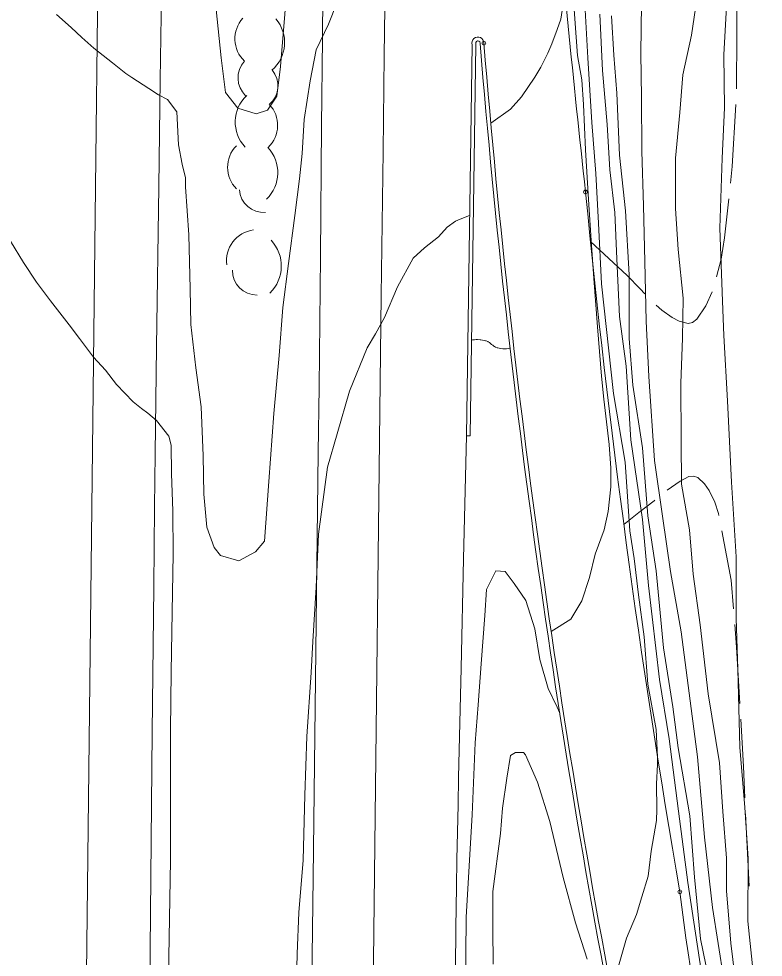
# Model space of a CAD drawing. Extents: x 2361284 to 2366480, y 6976556 to 6985346.
# Drawn here: x 2364429.9 to 2364618.6, y 6977228.2 to 6977465.9 of the extents above; entities that cross this region are included whole.
import ezdxf

# ---------------------------------------------------------------- set-up
doc = ezdxf.new("R2010")
doc.units = 0
doc.header["$LTSCALE"] = 1.9
doc.header["$PDMODE"] = 32
doc.header["$PDSIZE"] = 0.95
for name, color, linetype, lineweight in [('12', 7, 'Continuous', 13), ('13', 7, 'Continuous', 13), ('14', 7, 'Continuous', 13), ('15', 7, 'Continuous', 13), ('16', 7, 'Continuous', 13), ('3', 7, 'Continuous', 13)]:
    doc.layers.add(name, color=color, linetype=linetype, lineweight=lineweight)

msp = doc.modelspace()

# ---------------------------------------------------------------- linework, layer by layer
at = {"layer": '12'}
for points in [[(2364572.965, 6977477.369), (2364574.088, 6977456.048), (2364575.123, 6977439.666), (2364576.136, 6977426.766), (2364576.856, 6977414.112), (2364577.573, 6977398.738), (2364580.646, 6977371.006), (2364583.612, 6977353.562), (2364584.768, 6977336.183), (2364585.884, 6977329.193), (2364586.981, 6977320.023), (2364588.384, 6977309.386), (2364589.308, 6977297.393), (2364591.486, 6977285.864), (2364591.803, 6977278.837), (2364591.82, 6977277.026), (2364591.517, 6977272.083), (2364591.589, 6977265.614), (2364591.516, 6977262.793), (2364590.201, 6977255.019), (2364589.401, 6977248.712), (2364587.821, 6977243.446), (2364586.442, 6977239.013), (2364583.958, 6977233.029), (2364580.094, 6977219.782)], [(2364609.236, 6977469.042), (2364608.632, 6977456.787), (2364608.74, 6977443.356), (2364608.211, 6977430.651), (2364607.59, 6977412.864), (2364608.236, 6977394.359), (2364608.608, 6977385.701), (2364609.515, 6977369.15), (2364610.523, 6977348.519), (2364611.732, 6977329.639), (2364611.69, 6977314.087), (2364612.173, 6977301.151), (2364612.651, 6977281.355), (2364613.886, 6977266.126), (2364614.789, 6977253.223), (2364614.64, 6977237.352), (2364616.033, 6977224.354)], [(2364573.979, 6977227.674), (2364571.011, 6977236.867), (2364567.862, 6977248.347), (2364564.475, 6977262.586), (2364561.352, 6977272.496), (2364558.316, 6977279.428), (2364557.79, 6977280.013), (2364555.77, 6977280.064), (2364554.528, 6977279.252), (2364553.582, 6977273.572), (2364552.474, 6977265.902), (2364551.985, 6977259.527), (2364550.014, 6977244.857), (2364550.074, 6977235.428), (2364550.17, 6977226.388)]]:
    msp.add_lwpolyline(points, dxfattribs=at)
at = {"layer": '13'}
for points in [[(2364500.155, 6977491.676), (2364499.14, 6977485.887), (2364498.431, 6977480.42), (2364496.274, 6977453.877), (2364495.265, 6977446.318), (2364492.939, 6977442.775), (2364490.098, 6977441.848), (2364485.454, 6977443.254), (2364482.316, 6977447.224), (2364481.183, 6977456.025), (2364479.135, 6977475.725), (2364477.05, 6977488.827), (2364473.76, 6977497.315), (2364471.958, 6977502.699), (2364471.287, 6977504.923)], [(2364567.285, 6977505.736), (2364567.328, 6977503.296), (2364567.372, 6977499.717), (2364567.651, 6977492.478), (2364567.942, 6977485.001), (2364568.049, 6977477.902), (2364567.992, 6977473.38), (2364567.753, 6977469.098), (2364567.274, 6977465.853), (2364566.389, 6977463.235), (2364564.973, 6977459.572), (2364563.985, 6977457.232), (2364562.179, 6977453.664), (2364560.703, 6977451.18), (2364557.35, 6977446.198), (2364554.53, 6977443.041), (2364549.524, 6977439.473)], [(2364570.108, 6977477.061), (2364570.854, 6977465.897), (2364571.542, 6977456.644), (2364572.58, 6977450.503), (2364572.99, 6977444.206), (2364573.569, 6977432.762), (2364574.289, 6977420.138), (2364574.948, 6977409.742), (2364575.609, 6977400.109), (2364576.536, 6977387.867), (2364577.605, 6977375.357), (2364578.19, 6977369.582), (2364579.53, 6977358.044), (2364579.936, 6977352.067), (2364579.921, 6977347.368), (2364579.25, 6977341.13), (2364578.295, 6977336.421), (2364576.023, 6977330.279), (2364574.549, 6977324.415), (2364572.566, 6977318.446), (2364569.79, 6977313.819), (2364564.828, 6977310.732)], [(2364510.542, 6977469.864), (2364508.373, 6977464.553), (2364505.304, 6977458.085), (2364503.72, 6977450.168), (2364502.253, 6977440.374), (2364501.725, 6977431.768), (2364501.026, 6977425.361), (2364499.864, 6977416.06), (2364498.289, 6977403.894), (2364496.835, 6977392.78), (2364495.88, 6977380.589), (2364494.579, 6977365.966), (2364493.263, 6977348.724), (2364492.167, 6977333.582), (2364489.933, 6977330.881), (2364485.634, 6977328.64), (2364481.031, 6977329.946), (2364479.412, 6977331.951), (2364477.544, 6977337.113), (2364476.835, 6977345.458), (2364476.631, 6977355.205), (2364476.083, 6977367.652), (2364474.799, 6977377.49), (2364473.535, 6977388.468), (2364473.299, 6977397.476), (2364473.019, 6977411.154), (2364472.193, 6977423.357), (2364472.141, 6977425.617), (2364471.268, 6977429.119), (2364470.341, 6977434.02), (2364469.982, 6977442.337), (2364467.612, 6977445.505), (2364465.311, 6977446.633), (2364462.855, 6977448.279), (2364458.578, 6977451.089), (2364457.069, 6977452.085), (2364453.632, 6977454.793), (2364448.898, 6977458.498), (2364445.912, 6977461.22), (2364443.208, 6977463.693), (2364439.446, 6977466.998)], [(2364587.689, 6977469.687), (2364587.579, 6977457.167), (2364587.694, 6977446.066), (2364587.834, 6977432.357), (2364588.256, 6977418.51), (2364588.61, 6977404.453), (2364588.943, 6977389.356), (2364589.577, 6977375.341), (2364591.018, 6977354.023), (2364593.082, 6977339.922), (2364595.066, 6977325.92), (2364597.801, 6977310.605), (2364600.336, 6977291.209), (2364601.923, 6977278.943), (2364603.736, 6977258.609), (2364605.765, 6977240.807), (2364608.599, 6977222.543)], [(2364577.143, 6977467.077), (2364577.848, 6977452.853), (2364579.068, 6977439.184), (2364579.738, 6977427.64), (2364581.001, 6977416.831), (2364581.512, 6977405.146), (2364582.111, 6977390.541), (2364583.811, 6977377.926), (2364585.048, 6977359.286), (2364587.941, 6977339.063), (2364589.5, 6977322.348), (2364592.256, 6977298.541), (2364594.739, 6977283.535), (2364597.094, 6977265.146), (2364599.435, 6977247.117), (2364601.824, 6977231.479), (2364603.389, 6977221.513)], [(2364601.409, 6977468.648), (2364600.434, 6977461.789), (2364598.18, 6977451.706), (2364597.481, 6977442.159), (2364596.381, 6977430.598), (2364596.372, 6977417.828), (2364597.041, 6977407.462), (2364598.278, 6977395.125), (2364598.144, 6977385.002), (2364597.702, 6977373.618), (2364597.782, 6977358.937), (2364597.866, 6977348.009), (2364599.866, 6977336.476), (2364600.853, 6977325.215), (2364602.625, 6977312.391), (2364604.611, 6977294.868), (2364607.477, 6977277.436), (2364608.335, 6977265.093), (2364609.257, 6977253.231), (2364609.276, 6977244.99), (2364610.383, 6977231.71), (2364611.871, 6977219.334)], [(2364580.137, 6977466.655), (2364580.732, 6977456.712), (2364581.493, 6977447.107), (2364582.142, 6977431.393), (2364583.677, 6977417.247), (2364584.581, 6977401.075), (2364584.644, 6977384.964), (2364585.497, 6977373.072), (2364587.989, 6977357.194), (2364589.353, 6977339.986), (2364591.484, 6977326.086), (2364593.289, 6977306.582), (2364595.632, 6977291.654), (2364597.061, 6977281.227), (2364599.955, 6977263.994), (2364601.132, 6977248.483), (2364602.721, 6977232.848), (2364605.471, 6977219.203)], [(2364544.156, 6977416.051), (2364541.734, 6977415.138), (2364540.589, 6977414.637), (2364538.453, 6977413.117), (2364536.286, 6977410.666), (2364532.763, 6977407.911), (2364529.828, 6977405.274), (2364525.877, 6977397.996), (2364522.611, 6977390.235), (2364520.289, 6977386.072), (2364518.173, 6977382.561), (2364513.727, 6977371.59), (2364510.569, 6977360.808), (2364508.179, 6977352.365), (2364505.892, 6977335.393), (2364505.23, 6977321.916), (2364504.431, 6977308.127), (2364503.995, 6977300.333), (2364502.879, 6977284.072), (2364502.4, 6977269.275), (2364501.947, 6977252.74), (2364500.903, 6977239.48), (2364500.453, 6977228.995), (2364500.008, 6977211.66)], [(2364427.801, 6977409.563), (2364431.122, 6977404.176), (2364434.411, 6977399.167), (2364437.946, 6977394.5), (2364442.704, 6977388.355), (2364445.277, 6977384.908), (2364448.812, 6977380.172), (2364451.903, 6977376.902), (2364454.657, 6977373.238), (2364458.91, 6977368.868), (2364460.986, 6977367.218), (2364462.598, 6977365.982), (2364464.845, 6977364.164), (2364467.918, 6977360.222), (2364468.495, 6977357.868), (2364468.633, 6977350.729), (2364468.944, 6977341.172), (2364468.987, 6977330.341), (2364468.757, 6977315.629), (2364468.531, 6977300.486), (2364468.341, 6977285.693), (2364468.334, 6977252.781), (2364467.805, 6977223.264)], [(2364554.426, 6977382.516), (2364554.249, 6977382.463), (2364553.895, 6977382.382), (2364553.538, 6977382.33), (2364553.301, 6977382.31), (2364552.828, 6977382.301), (2364552.59, 6977382.312), (2364552.115, 6977382.364), (2364551.642, 6977382.457), (2364551.327, 6977382.542), (2364551.119, 6977382.607), (2364550.703, 6977382.761), (2364550.456, 6977382.883), (2364550.304, 6977382.98), (2364550.02, 6977383.202), (2364549.752, 6977383.444), (2364549.395, 6977383.765), (2364549.209, 6977383.912), (2364549.01, 6977384.042), (2364548.905, 6977384.099), (2364548.74, 6977384.172), (2364548.366, 6977384.303), (2364548.178, 6977384.36), (2364547.895, 6977384.436), (2364547.466, 6977384.525), (2364547.034, 6977384.585), (2364546.816, 6977384.604), (2364546.176, 6977384.636), (2364545.855, 6977384.639), (2364545.374, 6977384.623), (2364544.894, 6977384.578), (2364544.656, 6977384.543)], [(2364567.006, 6977290.022), (2364566.372, 6977291.486), (2364564.095, 6977296.293), (2364561.997, 6977303.585), (2364560.703, 6977311.363), (2364558.394, 6977318.511), (2364555.433, 6977322.823), (2364553.174, 6977325.862), (2364550.772, 6977326.049), (2364548.457, 6977321.357), (2364547.999, 6977314.782), (2364547.086, 6977302.523), (2364546.325, 6977292.105), (2364545.587, 6977282.468), (2364544.769, 6977264.289), (2364543.296, 6977238.353), (2364543.146, 6977219.281)]]:
    msp.add_lwpolyline(points, dxfattribs=at)
at = {"layer": '14'}
for points in [[(2364523.198, 6977505.227), (2364522.549, 6977456.587), (2364522.234, 6977432.267), (2364521.788, 6977395.787), (2364519.819, 6977227.289), (2364517.961, 6977068.213), (2364517.373, 6977015.778), (2364516.617, 6976945.865), (2364516.227, 6976910.908), (2364516.023, 6976893.532), (2364515.588, 6976858.779), (2364514.688, 6976789.274), (2364514.264, 6976754.521), (2364513.567, 6976693.142), (2364513.124, 6976652.222), (2364512.837, 6976624.942), (2364512.285, 6976570.382)], [(2364439.602, 6976570.261), (2364440.301, 6976629.173), (2364440.642, 6976658.629), (2364441.142, 6976702.813), (2364441.829, 6976766.369), (2364442.725, 6976851.111), (2364443.189, 6976893.482), (2364444.505, 6977009.208), (2364445.179, 6977067.071), (2364445.806, 6977119.39), (2364446.65, 6977189.148), (2364447.057, 6977224.027), (2364449.403, 6977430.601), (2364450.234, 6977504.023)]]:
    msp.add_lwpolyline(points, dxfattribs=at)
at = {"layer": '15'}
msp.add_line((2364614.121, 6977264.518), (2364615.006, 6977246.195), dxfattribs=at)
for points in [[(2364611.885, 6977468.207), (2364611.853, 6977462.068), (2364611.805, 6977448.206)], [(2364611.663, 6977444.214), (2364610.742, 6977428.485), (2364610.272, 6977424.27)], [(2364609.83, 6977420.296), (2364608.732, 6977410.475), (2364607.925, 6977404.987), (2364606.716, 6977400.575)], [(2364588.598, 6977396.253), (2364587.425, 6977397.482), (2364584.093, 6977400.86), (2364579.481, 6977405.236), (2364574.79, 6977409.541)], [(2364605.623, 6977396.735), (2364603.996, 6977393.219), (2364601.749, 6977389.807), (2364600.686, 6977388.987), (2364599.558, 6977388.767), (2364597.293, 6977389.285), (2364595.484, 6977390.208), (2364592.866, 6977392.093), (2364591.404, 6977393.409)], [(2364594.26, 6977346.464), (2364595.293, 6977347.274), (2364597.528, 6977348.805), (2364599.727, 6977349.946), (2364600.936, 6977350.078), (2364601.97, 6977349.688), (2364603.685, 6977348.094), (2364604.842, 6977346.385), (2364606.29, 6977343.447), (2364607.266, 6977340.627), (2364607.361, 6977340.118)], [(2364583.242, 6977337.828), (2364587.053, 6977340.854), (2364590.915, 6977343.831), (2364591.114, 6977343.994)], [(2364608.109, 6977336.184), (2364610.488, 6977323.726), (2364611.068, 6977316.432)], [(2364611.386, 6977312.445), (2364611.83, 6977306.748), (2364612.645, 6977292.486)], [(2364612.873, 6977288.488), (2364613.558, 6977276.473), (2364613.933, 6977268.516)]]:
    msp.add_lwpolyline(points, dxfattribs=at)
at = {"layer": '16'}
for centre, radius, start, end in [((2364492.384, 6977460.848), 7.714, 137.24308, 227.24308), ((2364488.021, 6977459.904), 9.253, 310.66819, 40.66819), ((2364491.623, 6977450.93), 6.165, 136.72191, 226.72191), ((2364489.429, 6977448.967), 6.165, 310.35228, 40.35228), ((2364494.003, 6977439.78), 9.253, 133.29328, 223.29328), ((2364487.794, 6977438.932), 7.714, 313.51871, 43.51871), ((2364490.529, 6977428.31), 7.714, 135.21397, 225.21397), ((2364486.304, 6977426.954), 9.253, 313.58722, 43.58722), ((2364491.977, 6977423.026), 6.165, 183.85433, 273.85433), ((2364490.398, 6977404.618), 7.873, 97.61544, 187.61544), ((2364487.001, 6977403.286), 9.444, 313.67808, 43.67808), ((2364490.333, 6977402.207), 6.292, 179.85855, 269.85855)]:
    msp.add_arc(centre, radius, start, end, dxfattribs=at)
at = {"layer": '3'}
for p, q in [((2364546.824, 6977459.7), (2364546.821, 6977459.776)), ((2364544.307, 6977360.229), (2364543.347, 6977360.24))]:
    msp.add_line(p, q, dxfattribs=at)
for points in [[(2364507.227, 6977505.075), (2364506.859, 6977460.911), (2364506.665, 6977438.829), (2364506.352, 6977405.706), (2364506.005, 6977372.584), (2364505.815, 6977356.023), (2364505.037, 6977291.431), (2364504.503, 6977248.37), (2364503.408, 6977162.249), (2364502.519, 6977093.984), (2364501.329, 6977002.964), (2364500.745, 6976957.454), (2364499.744, 6976876.876), (2364498.432, 6976769.439), (2364497.762, 6976715.721), (2364497.141, 6976667.056), (2364495.87, 6976569.726)], [(2364456.097, 6976569.978), (2364456.56, 6976626.618), (2364456.803, 6976654.937), (2364457.193, 6976697.417), (2364457.475, 6976725.736), (2364457.623, 6976739.896), (2364457.858, 6976761.135), (2364458.645, 6976828.589), (2364459.717, 6976918.528), (2364460.244, 6976963.498), (2364461.719, 6977092.259), (2364462.448, 6977156.639), (2364462.649, 6977175.002), (2364463.02, 6977211.727), (2364463.722, 6977285.179), (2364464.097, 6977321.905), (2364464.323, 6977342.201), (2364464.482, 6977355.732), (2364464.819, 6977382.794), (2364465.363, 6977423.386), (2364465.747, 6977450.446), (2364466.55, 6977504.568)], [(2364545.708, 6977459.62), (2364545.745, 6977459.349), (2364544.307, 6977360.229)], [(2364544.784, 6977459.359), (2364544.785, 6977459.36), (2364543.347, 6977360.24)], [(2364543.347, 6977360.24), (2364543.123, 6977349.853), (2364542.647, 6977329.08), (2364541.99, 6977301.382), (2364541.671, 6977287.534), (2364541.368, 6977273.685), (2364541.225, 6977266.76), (2364540.962, 6977252.91), (2364540.844, 6977245.985), (2364540.686, 6977235.598), (2364540.554, 6977225.209), (2364540.499, 6977220.015), (2364539.342, 6977102.558), (2364538.774, 6977043.829), (2364538.203, 6976981.64), (2364537.699, 6976926.361), (2364537.433, 6976898.722), (2364537.149, 6976871.083), (2364536.999, 6976857.263), (2364536.79, 6976838.753), (2364536.356, 6976801.733), (2364535.457, 6976727.694), (2364535.013, 6976690.674), (2364533.591, 6976569.944)]]:
    msp.add_lwpolyline(points, dxfattribs=at)
for centre, radius, start, end in [((2369370.834, 6977946.418), 4825.867, 185.23424, 186.23806), ((2364546.254, 6977459.774), 1.527, 0.12382, 195.77941), ((2364546.254, 6977459.774), 0.567, 0.12383, 195.77942), ((2366851.556, 6977647.754), 2312.391, 184.66472, 191.51434), ((2366851.556, 6977647.754), 2311.431, 184.66472, 191.51434), ((2366997.472, 6977658.66), 2435.453, 185.57544, 189.78483), ((2365020.922, 6977294.249), 426.357, 186.66588, 203.47513)]:
    msp.add_arc(centre, radius, start, end, dxfattribs=at)
for p in [(2364547.781, 6977459.778), (2364573.541, 6977422.041), (2364597.448, 6977244.758)]:
    msp.add_point(p, dxfattribs=at)

doc.saveas('drawing.dxf')
